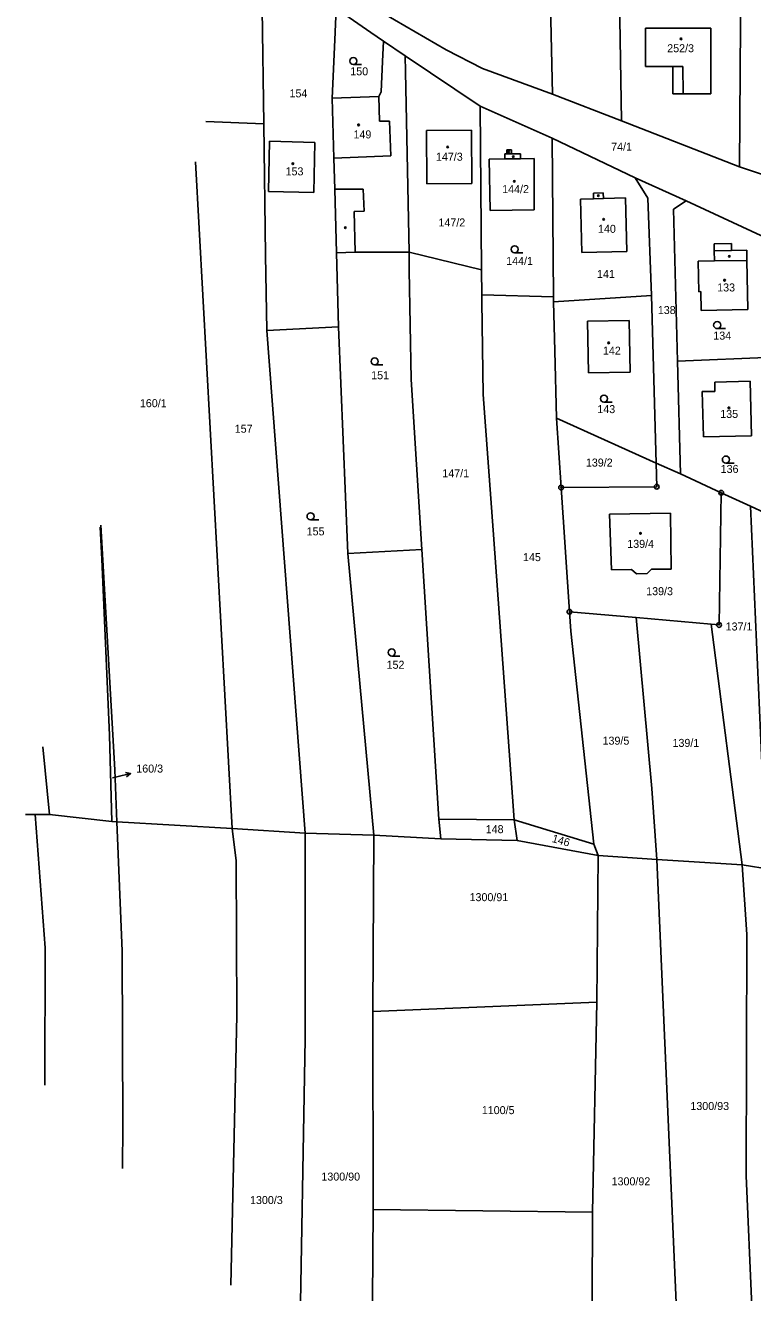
# Model space of a CAD drawing. Extents: x -779596 to -776743, y -1030330 to -1024513.
# Drawn here: x -778520.9 to -778366.4, y -1025073.2 to -1024804.1 of the extents above; entities that cross this region are included whole.
import ezdxf

# ---------------------------------------------------------------- set-up
doc = ezdxf.new("R2010")
doc.units = 0
for name, color, linetype in [('hranice parcel', 7, 'Continuous'), ('hranice vnitřní', 7, 'Continuous'), ('kultura', 7, 'Continuous'), ('Kód', 7, 'Continuous'), ('č_ parcel šipka', 7, 'Continuous'), ('č_pacel stav_', 7, 'Continuous'), ('č_parcel poz_', 7, 'Continuous')]:
    doc.layers.add(name, color=color, linetype=linetype)

msp = doc.modelspace()

# ---------------------------------------------------------------- linework, layer by layer
at = {"layer": 'hranice parcel'}
for points in [[(-778410.28, -1024755.69), (-778408.86, -1024818.69)], [(-778394.72, -1024794.08), (-778394.22, -1024824.36)], [(-778369.19, -1024834.14), (-778368.88, -1024793.66)], [(-778455.14, -1024807.15), (-778454.83, -1024800.52)], [(-778454.83, -1024800.52), (-778447.51, -1024805.63)], [(-778470.56, -1024800.66), (-778470.21, -1024825.02)], [(-778444.65, -1024801.65), (-778431.48, -1024809.32)], [(-778447.51, -1024805.63), (-778444.76, -1024807.47)], [(-778389.15, -1024804.71), (-778375.24, -1024804.72)], [(-778389.15, -1024812.8), (-778389.15, -1024804.71)], [(-778375.24, -1024804.72), (-778375.26, -1024818.64)], [(-778455.72, -1024819.55), (-778455.14, -1024807.15)], [(-778444.97, -1024811.75), (-778444.76, -1024807.47)], [(-778444.76, -1024807.47), (-778440.17, -1024810.55)], [(-778440.17, -1024810.55), (-778440.1, -1024813.95)], [(-778440.17, -1024810.55), (-778424.23, -1024821.22)], [(-778431.48, -1024809.32), (-778423.75, -1024813.28)], [(-778445.3, -1024818.23), (-778444.97, -1024811.75)], [(-778440.1, -1024813.95), (-778439.33, -1024852.25)], [(-778423.75, -1024813.28), (-778408.86, -1024818.69)], [(-778383.35, -1024812.8), (-778389.15, -1024812.8)], [(-778383.33, -1024818.64), (-778383.35, -1024812.8)], [(-778455.72, -1024819.55), (-778445.77, -1024819.19)], [(-778445.77, -1024819.19), (-778445.3, -1024818.23)], [(-778408.86, -1024818.69), (-778394.22, -1024824.36)], [(-778381.16, -1024818.63), (-778383.33, -1024818.64)], [(-778375.26, -1024818.64), (-778381.16, -1024818.63)], [(-778455.72, -1024819.55), (-778455.35, -1024832.27)], [(-778424.23, -1024821.22), (-778423.94, -1024856.03)], [(-778424.23, -1024821.22), (-778408.92, -1024828.04)], [(-778482.498, -1024824.512), (-778470.21, -1024825.02)], [(-778394.22, -1024824.36), (-778369.19, -1024834.14)], [(-778470.21, -1024825.02), (-778469.82, -1024852.89)], [(-778435.68, -1024826.42), (-778426.06, -1024826.34)], [(-778435.68, -1024826.42), (-778435.61, -1024837.77)], [(-778426.06, -1024826.34), (-778425.99, -1024837.69)], [(-778469.23, -1024839.35), (-778468.97, -1024828.71)], [(-778468.97, -1024828.71), (-778459.36, -1024828.95)], [(-778459.62, -1024839.58), (-778459.36, -1024828.95)], [(-778408.92, -1024828.04), (-778391.33, -1024836.5)], [(-778408.92, -1024828.04), (-778408.69, -1024861.77)], [(-778455.35, -1024832.27), (-778455.15, -1024838.89)], [(-778422.34, -1024832.48), (-778418.99, -1024832.44)], [(-778422.34, -1024832.48), (-778422.16, -1024843.44)], [(-778419, -1024831.38), (-778418.99, -1024832.44)], [(-778419, -1024831.38), (-778418.59, -1024831.38)], [(-778418.6, -1024830.56), (-778417.59, -1024830.55)], [(-778418.6, -1024830.56), (-778418.59, -1024831.38)], [(-778417.59, -1024830.55), (-778417.58, -1024831.37)], [(-778417.58, -1024831.37), (-778415.7, -1024831.35)], [(-778415.7, -1024831.35), (-778415.69, -1024832.41)], [(-778415.69, -1024832.41), (-778412.78, -1024832.38)], [(-778412.78, -1024832.38), (-778412.76, -1024843.25)], [(-778484.725, -1024833.054), (-778476.96, -1024974.66)], [(-778369.19, -1024834.14), (-778349.75, -1024840.68)], [(-778435.61, -1024837.77), (-778425.99, -1024837.69)], [(-778391.33, -1024836.5), (-778380.51, -1024841.39)], [(-778391.33, -1024836.5), (-778388.64, -1024840.79)], [(-778469.23, -1024839.35), (-778459.62, -1024839.58)], [(-778455.15, -1024838.89), (-778454.76, -1024852.41)], [(-778402.91, -1024840.99), (-778400.15, -1024840.92)], [(-778400.18, -1024839.7), (-778398.09, -1024839.64)], [(-778400.18, -1024839.7), (-778400.15, -1024840.92)], [(-778398.09, -1024839.64), (-778398.06, -1024840.87)], [(-778398.06, -1024840.87), (-778393.36, -1024840.75)], [(-778393.36, -1024840.75), (-778393.08, -1024852.09)], [(-778388.64, -1024840.79), (-778387.88, -1024861.46)], [(-778422.16, -1024843.44), (-778412.76, -1024843.25)], [(-778402.91, -1024840.99), (-778402.63, -1024852.33)], [(-778383.15, -1024843.11), (-778380.51, -1024841.39)], [(-778383.15, -1024843.11), (-778382.36, -1024875.42)], [(-778380.51, -1024841.39), (-778362.66, -1024849.65)], [(-778469.82, -1024852.89), (-778469.59, -1024868.91)], [(-778454.76, -1024852.41), (-778450.8, -1024852.28)], [(-778454.76, -1024852.41), (-778454.37, -1024868.12)], [(-778450.8, -1024852.28), (-778439.33, -1024852.25)], [(-778439.33, -1024852.25), (-778439.31, -1024856.09)], [(-778439.33, -1024852.25), (-778423.94, -1024856.03)], [(-778402.63, -1024852.33), (-778393.08, -1024852.09)], [(-778377.94, -1024854.18), (-778374.5, -1024854.11)], [(-778377.94, -1024854.18), (-778377.81, -1024860.65)], [(-778374.54, -1024851.96), (-778370.84, -1024851.88)], [(-778374.54, -1024851.96), (-778374.5, -1024854.11)], [(-778370.84, -1024851.88), (-778367.63, -1024851.82)], [(-778367.63, -1024851.82), (-778367.59, -1024854.01)], [(-778367.59, -1024854.01), (-778367.37, -1024864.44)], [(-778439.31, -1024856.09), (-778438.92, -1024879.28)], [(-778423.94, -1024856.03), (-778423.9, -1024861.34)], [(-778423.9, -1024861.34), (-778423.88, -1024862.74)], [(-778423.9, -1024861.34), (-778408.69, -1024861.77)], [(-778408.69, -1024861.77), (-778408.68, -1024862.77)], [(-778408.68, -1024862.77), (-778387.88, -1024861.46)], [(-778387.88, -1024861.46), (-778386.88, -1024897.05)], [(-778377.81, -1024860.65), (-778377.39, -1024860.64)], [(-778377.39, -1024860.64), (-778377.31, -1024864.64)], [(-778423.88, -1024862.74), (-778423.64, -1024882.46)], [(-778408.68, -1024862.77), (-778408.42, -1024873.24)], [(-778377.31, -1024864.64), (-778367.37, -1024864.44)], [(-778401.46, -1024866.94), (-778392.59, -1024866.77)], [(-778401.46, -1024866.94), (-778401.25, -1024877.89)], [(-778392.59, -1024866.77), (-778392.38, -1024877.72)], [(-778469.59, -1024868.91), (-778454.37, -1024868.12)], [(-778469.59, -1024868.91), (-778461.44, -1024975.66)], [(-778454.37, -1024868.12), (-778452.33, -1024916.23)], [(-778408.42, -1024873.24), (-778408.06, -1024887.49)], [(-778382.36, -1024875.42), (-778361.84, -1024874.54)], [(-778382.36, -1024875.42), (-778381.69, -1024899.34)], [(-778401.25, -1024877.89), (-778392.38, -1024877.72)], [(-778438.92, -1024879.28), (-778436.65, -1024915.4)], [(-778374.43, -1024879.85), (-778366.87, -1024879.66)], [(-778374.43, -1024879.85), (-778374.38, -1024881.82)], [(-778366.87, -1024879.66), (-778366.58, -1024891.24)], [(-778423.64, -1024882.46), (-778421.47, -1024911.29)], [(-778377.07, -1024881.88), (-778374.38, -1024881.82)], [(-778377.07, -1024881.88), (-778376.84, -1024891.5)], [(-778408.06, -1024887.49), (-778386.88, -1024897.05)], [(-778408.06, -1024887.49), (-778407.06, -1024902.25)], [(-778376.84, -1024891.5), (-778366.58, -1024891.24)], [(-778386.88, -1024897.05), (-778381.69, -1024899.34)], [(-778386.88, -1024897.05), (-778386.74, -1024902.06)], [(-778381.69, -1024899.34), (-778373.03, -1024903.35)], [(-778407.06, -1024902.25), (-778386.74, -1024902.06)], [(-778407.06, -1024902.25), (-778405.28, -1024928.62)], [(-778373.5, -1024931.43), (-778373.03, -1024903.35)], [(-778373.03, -1024903.35), (-778366.82, -1024906.22)], [(-778396.74, -1024907.93), (-778383.81, -1024907.67)], [(-778396.74, -1024907.93), (-778396.32, -1024919.73)], [(-778383.81, -1024907.67), (-778383.7, -1024919.59)], [(-778366.82, -1024906.22), (-778360.72, -1024909.04)], [(-778366.82, -1024906.22), (-778364.24, -1024963.97)], [(-778504.95, -1024910.625), (-778504.6, -1024917.47)], [(-778504.85, -1024910.239), (-778501.88, -1024962.2)], [(-778421.47, -1024911.29), (-778417.01, -1024972.8)], [(-778452.33, -1024916.23), (-778436.65, -1024915.4)], [(-778452.33, -1024916.23), (-778446.87, -1024976.04)], [(-778436.65, -1024915.4), (-778433, -1024972.7)], [(-778504.6, -1024917.47), (-778503, -1024954.84)], [(-778396.32, -1024919.73), (-778392.07, -1024919.65)], [(-778392.07, -1024919.65), (-778391.05, -1024920.57)], [(-778391.05, -1024920.57), (-778388.8, -1024920.53)], [(-778388.8, -1024920.53), (-778387.82, -1024919.57)], [(-778387.82, -1024919.57), (-778383.7, -1024919.59)], [(-778405.28, -1024928.62), (-778391.08, -1024929.87)], [(-778405.28, -1024928.62), (-778405, -1024932.73)], [(-778391.08, -1024929.87), (-778375.18, -1024931.28)], [(-778391.08, -1024929.87), (-778387.79, -1024966.12)], [(-778375.18, -1024931.28), (-778373.5, -1024931.43)], [(-778375.18, -1024931.28), (-778368.57, -1024982.36)], [(-778405, -1024932.73), (-778400.12, -1024978.01)], [(-778503, -1024954.84), (-778502.53, -1024973.16)], [(-778517.122, -1024957.31), (-778515.76, -1024971.66)], [(-778501.88, -1024962.2), (-778501.42, -1024973.23)], [(-778387.79, -1024966.12), (-778386.75, -1024981.2)], [(-778520.872, -1024971.693), (-778518.76, -1024971.68)], [(-778518.76, -1024971.68), (-778515.76, -1024971.66)], [(-778518.76, -1024971.68), (-778516.65, -1025000.02)], [(-778515.76, -1024971.66), (-778502.53, -1024973.16)], [(-778433, -1024972.7), (-778432.6, -1024976.81)], [(-778433, -1024972.7), (-778417.01, -1024972.8)], [(-778417.01, -1024972.8), (-778416.4, -1024977.2)], [(-778417.01, -1024972.8), (-778400.12, -1024978.01)], [(-778502.53, -1024973.16), (-778501.42, -1024973.23)], [(-778501.42, -1024973.23), (-778500.3, -1025000.72)], [(-778501.42, -1024973.23), (-778476.96, -1024974.66)], [(-778476.96, -1024974.66), (-778461.44, -1024975.66)], [(-778476.96, -1024974.66), (-778476.05, -1024981.52)], [(-778461.44, -1024975.66), (-778446.87, -1024976.04)], [(-778461.44, -1024975.66), (-778461.41, -1025019.3)], [(-778447.07, -1025013.5), (-778446.87, -1024976.04)], [(-778446.87, -1024976.04), (-778432.6, -1024976.81)], [(-778432.6, -1024976.81), (-778416.4, -1024977.2)], [(-778416.4, -1024977.2), (-778399.18, -1024980.4)], [(-778400.12, -1024978.01), (-778399.18, -1024980.4)], [(-778399.44, -1025011.51), (-778399.18, -1024980.4)], [(-778399.18, -1024980.4), (-778386.75, -1024981.2)], [(-778476.05, -1024981.52), (-778475.96, -1025014.39)], [(-778386.75, -1024981.2), (-778368.57, -1024982.36)], [(-778386.75, -1024981.2), (-778382.28, -1025083.54)], [(-778368.57, -1024982.36), (-778362.4, -1024983.34)], [(-778368.57, -1024982.36), (-778367.57, -1024997.18)], [(-778367.72, -1025048.44), (-778367.57, -1024997.18)], [(-778516.715, -1025029.129), (-778516.65, -1025000.02)], [(-778500.3, -1025000.72), (-778500.15, -1025037.66)], [(-778447.07, -1025013.5), (-778399.44, -1025011.51)], [(-778400.42, -1025056.13), (-778399.44, -1025011.51)], [(-778477.25, -1025071.654), (-778475.96, -1025014.39)], [(-778447.07, -1025013.5), (-778447.01, -1025055.57)], [(-778462.619, -1025087.419), (-778461.41, -1025019.3)], [(-778500.243, -1025046.878), (-778500.15, -1025037.66)], [(-778367.72, -1025048.44), (-778366.54, -1025076.16)], [(-778447.302, -1025103.924), (-778447.01, -1025055.57)], [(-778447.01, -1025055.57), (-778400.42, -1025056.13)], [(-778400.54, -1025094.5), (-778400.42, -1025056.13)]]:
    msp.add_lwpolyline(points, dxfattribs=at)
at = {"layer": 'hranice vnitřní'}
for points in [[(-778383.35, -1024812.8), (-778381.22, -1024812.8)], [(-778381.22, -1024812.8), (-778381.16, -1024818.63)], [(-778445.77, -1024819.19), (-778445.61, -1024824.47)], [(-778445.61, -1024824.47), (-778443.51, -1024824.41)], [(-778443.51, -1024824.41), (-778443.25, -1024831.82)], [(-778455.35, -1024832.27), (-778443.25, -1024831.82)], [(-778418.99, -1024832.44), (-778415.69, -1024832.41)], [(-778418.59, -1024831.38), (-778417.58, -1024831.37)], [(-778455.15, -1024838.89), (-778449.07, -1024838.89)], [(-778449.07, -1024838.89), (-778448.89, -1024843.57)], [(-778400.15, -1024840.92), (-778398.06, -1024840.87)], [(-778451.05, -1024843.63), (-778448.89, -1024843.57)], [(-778451.05, -1024843.63), (-778450.8, -1024852.28)], [(-778374.57, -1024850.47), (-778370.87, -1024850.39)], [(-778374.57, -1024850.47), (-778374.54, -1024851.96)], [(-778370.87, -1024850.39), (-778370.84, -1024851.88)], [(-778374.5, -1024854.11), (-778367.59, -1024854.01)]]:
    msp.add_lwpolyline(points, dxfattribs=at)
at = {"layer": 'kultura'}
for points in [[(-778451.19, -1024812.42), (-778449.44, -1024812.42)], [(-778416.92, -1024852.4), (-778415.17, -1024852.4)], [(-778373.9, -1024868.5), (-778372.15, -1024868.5)], [(-778446.66, -1024876.2), (-778444.91, -1024876.2)], [(-778397.95, -1024884.11), (-778396.2, -1024884.11)], [(-778372.05, -1024897.05), (-778370.3, -1024897.05)], [(-778460.28, -1024909.11), (-778458.53, -1024909.11)], [(-778443.04, -1024938.02), (-778441.29, -1024938.02)]]:
    msp.add_lwpolyline(points, dxfattribs=at)
for centre, radius in [((-778381.59, -1024806.97), 0.175), ((-778451.19, -1024811.67), 0.75), ((-778450.08, -1024825.22), 0.175), ((-778431.16, -1024829.92), 0.175), ((-778418.16, -1024830.99), 0.175), ((-778417.21, -1024831.99), 0.175), ((-778464.04, -1024833.48), 0.175), ((-778417, -1024837.22), 0.175), ((-778399.14, -1024840.27), 0.175), ((-778398.02, -1024845.27), 0.175), ((-778452.89, -1024847.06), 0.175), ((-778416.92, -1024851.65), 0.75), ((-778371.32, -1024853.16), 0.175), ((-778372.34, -1024858.22), 0.175), ((-778373.9, -1024867.75), 0.75), ((-778396.94, -1024871.52), 0.175), ((-778446.66, -1024875.45), 0.75), ((-778397.95, -1024883.36), 0.75), ((-778371.42, -1024885.32), 0.175), ((-778372.05, -1024896.3), 0.75), ((-778460.28, -1024908.36), 0.75), ((-778390.19, -1024911.97), 0.175), ((-778443.04, -1024937.27), 0.75)]:
    msp.add_circle(centre, radius, dxfattribs=at)
at = {"layer": 'Kód'}
for centre, radius in [((-778407.06, -1024902.25), 0.5), ((-778407.06, -1024902.25), 0.032), ((-778386.74, -1024902.06), 0.5), ((-778386.74, -1024902.06), 0.032), ((-778373.03, -1024903.35), 0.5), ((-778373.03, -1024903.35), 0.032), ((-778405.28, -1024928.62), 0.5), ((-778405.28, -1024928.62), 0.032), ((-778373.5, -1024931.43), 0.5), ((-778373.5, -1024931.43), 0.032)]:
    msp.add_circle(centre, radius, dxfattribs=at)
at = {"layer": 'č_ parcel šipka'}
for points in [[(-778502.35, -1024963.89), (-778501.42, -1024963.67)], [(-778501.42, -1024963.67), (-778498.502, -1024962.975)], [(-778499.591, -1024962.721), (-778498.502, -1024962.975), (-778499.359, -1024963.692)]]:
    msp.add_lwpolyline(points, dxfattribs=at)

# ---------------------------------------------------------------- texts
msp.add_text('160/3', height=1.7, dxfattribs=at).set_placement((-778497.3, -1024962.77))
at = {"layer": 'č_pacel stav_'}
for s, p in [('252/3', (-778384.513, -1024809.8)), ('149', (-778451.16, -1024828.1)), ('147/3', (-778433.64, -1024832.84)), ('153', (-778465.59, -1024835.95)), ('144/2', (-778419.57, -1024839.72)), ('140', (-778399.22, -1024848.15)), ('133', (-778373.9, -1024860.6)), ('142', (-778398.17, -1024874.02)), ('135', (-778373.25, -1024887.46)), ('139/4', (-778393, -1024915.05))]:
    msp.add_text(s, height=1.7, dxfattribs=at).set_placement(p)
at = {"layer": 'č_parcel poz_'}
for s, height, p in [('150', 1.7, (-778451.84, -1024814.7)), ('154', 1.7, (-778464.75, -1024819.38)), ('74/1', 1.7, (-778396.42, -1024830.7)), ('147/2', 1.7, (-778433.11, -1024846.8)), ('144/1', 1.7, (-778418.72, -1024854.97)), ('141', 1.7, (-778399.43, -1024857.75)), ('138', 1.7, (-778386.51, -1024865.4)), ('134', 1.7, (-778374.72, -1024870.83)), ('151', 1.7, (-778447.4, -1024879.24)), ('160/1', 1.7, (-778496.54, -1024885.18)), ('143', 1.7, (-778399.36, -1024886.44)), ('157', 1.7, (-778476.39, -1024890.6)), ('139/2', 1.7, (-778401.79, -1024897.79)), ('136', 1.7, (-778373.16, -1024899.14)), ('147/1', 1.7, (-778432.29, -1024900.07)), ('155', 1.7, (-778461.11, -1024912.4)), ('145', 1.7, (-778415.15, -1024917.87)), ('139/3', 1.7, (-778388.98, -1024925.1)), ('137/1', 1.7, (-778372.1, -1024932.6)), ('152', 1.7, (-778444.13, -1024940.73)), ('139/5', 1.7, (-778398.25, -1024956.85)), ('139/1', 1.7, (-778383.39, -1024957.32)), ('160/3', 0.1, (-778502.15, -1024963.69)), ('148', 1.7, (-778423.07, -1024975.64)), ('1300/91', 1.7, (-778426.5, -1024990.08)), ('1100/5', 1.7, (-778423.9, -1025035.31)), ('1300/93', 1.7, (-778379.59, -1025034.43)), ('1300/90', 1.7, (-778457.98, -1025049.42)), ('1300/92', 1.7, (-778396.33, -1025050.43)), ('1300/3', 1.7, (-778473.14, -1025054.4))]:
    msp.add_text(s, height=height, dxfattribs=at).set_placement(p)
msp.add_text('146', height=1.7, rotation=344.20274, dxfattribs=at).set_placement((-778409.124, -1024977.493))

doc.saveas('drawing.dxf')
